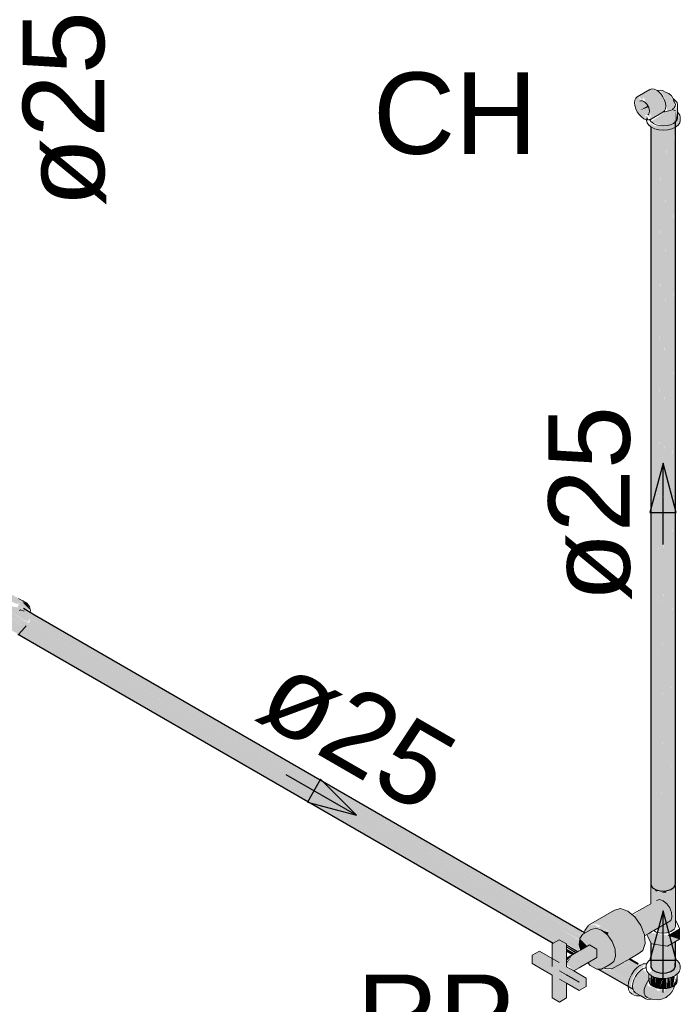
# Model space of a CAD drawing. Header units: millimetres. Extents: x 567 to 934, y -1 to 364.
# Tile 970 of 1056: x 739.47 to 741.09, y 194.36 to 196.78. Entities that reach past the tile are written whole.
import ezdxf

# ---------------------------------------------------------------- set-up
doc = ezdxf.new("R2010")
doc.units = ezdxf.units.MM
doc.header["$MEASUREMENT"] = 0
doc.linetypes.add('NULL', pattern=[0])
for name, color, linetype, lineweight in [('AF-Condutos', 140, 'Continuous', 25), ('AF-Conexões', 152, 'Continuous', 18), ('AF-Peça de utilização', 152, 'Continuous', 18), ('AF-Registro', 253, 'Continuous', 18), ('AF-Sentido conduto', 140, 'Continuous', 30), ('AF-Textos conduto', 7, 'Continuous', 9), ('Textos', 7, 'Continuous', 9)]:
    doc.layers.add(name, color=color, linetype=linetype, lineweight=lineweight)
doc.styles.add('Arial', font='arial.ttf')

msp = doc.modelspace()

# ---------------------------------------------------------------- hatches: boundary and pattern name
at = {"layer": 'AF-Condutos', "linetype": 'Continuous'}
for points in [[(741.0248, 194.647), (741.0457, 194.6392), (741.0478, 194.9542), (741.0457, 196.5147), (741.0349, 194.8114), (741.0338, 196.5173), (741.0251, 194.7032), (741.0248, 196.5225), (741.0202, 194.6539)], [(741.0778, 194.6486), (741.081, 194.6557), (741.081, 196.5312), (741.0778, 194.6637), (741.0778, 196.5241), (741.07, 194.6923), (741.0697, 196.5184), (741.059, 194.7324), (741.0584, 196.5151), (741.0457, 194.6392), (741.0584, 194.6396)], [(741.0202, 196.5161), (741.0202, 194.6539), (741.0248, 196.5132)], [(741.0248, 196.513), (741.0251, 194.7032), (741.0338, 196.5101)], [(741.0338, 196.5098), (741.0349, 194.8114), (741.0456, 196.508)], [(741.0457, 196.5081), (741.0478, 194.9542), (741.0583, 196.5079)], [(741.0697, 196.5099), (741.0584, 196.509), (741.059, 194.7324)], [(741.0777, 196.5131), (741.0697, 196.5112), (741.07, 194.6923)], [(741.081, 196.5157), (741.0778, 196.5143), (741.0778, 194.6637)], [(739.4451, 195.3394), (739.4424, 195.3306), (739.4535, 195.3214), (739.4898, 195.3), (740.8408, 194.5205), (739.49, 195.3004), (739.4945, 195.3104), (740.7956, 194.5597), (739.4943, 195.311), (740.8566, 194.5253), (739.4952, 195.3195), (740.8573, 194.5333), (739.4952, 195.3197), (740.8573, 194.5334), (739.4954, 195.3212), (740.8574, 194.5336), (739.5056, 195.3174), (740.8577, 194.5369), (739.4786, 195.3331)], [(739.4365, 195.3312), (739.4298, 195.3204), (739.4483, 195.3097), (739.4894, 195.2991)], [(739.4313, 195.307), (739.4827, 195.2894), (739.4453, 195.3114)], [(739.4952, 195.3197), (740.8489, 194.5382), (740.8558, 194.5343)], [(739.4952, 195.3195), (740.8484, 194.5301), (740.8556, 194.5343)], [(739.4954, 195.3212), (740.849, 194.5382), (740.8559, 194.5344)], [(739.5056, 195.3174), (740.8493, 194.5383), (740.8577, 194.5369)], [(739.438, 195.2863), (740.7809, 194.5116), (740.7809, 194.5116), (739.476, 195.2695), (740.7956, 194.5078), (739.476, 195.2696), (740.7956, 194.509), (739.4796, 195.2776), (740.7956, 194.5182), (739.4798, 195.2779), (740.7956, 194.5197), (740.8434, 194.4917), (740.8446, 194.5049), (739.4944, 195.2972), (739.4499, 195.3093), (739.4839, 195.2887), (739.4262, 195.3088), (739.4397, 195.294)], [(739.4898, 195.3), (740.8446, 194.5049), (740.8452, 194.5179)], [(740.7956, 194.5477), (740.8453, 194.519), (739.4934, 195.3012), (739.4931, 195.2986), (740.8433, 194.519)], [(739.4945, 195.3104), (739.4934, 195.3012), (740.8453, 194.519)], [(739.4943, 195.311), (740.8498, 194.5284), (740.8502, 194.5289)], [(740.659, 194.6282), (740.8447, 194.521), (739.4943, 195.3106)], [(739.4943, 195.3106), (740.8447, 194.521), (740.659, 194.6282), (740.8439, 194.5199), (740.8498, 194.5283)], [(739.4698, 195.2731), (740.781, 194.5117), (740.7849, 194.5139)], [(739.4698, 195.2731), (740.7809, 194.5116), (740.781, 194.5117)], [(739.4741, 195.2654), (740.7807, 194.5116), (740.7809, 194.5116)], [(739.4741, 195.2654), (740.7803, 194.5113), (740.7807, 194.5116)], [(739.476, 195.2696), (740.7849, 194.514), (740.7859, 194.5145)], [(739.4763, 195.2795), (740.7907, 194.5173), (740.7939, 194.5191)], [(739.4763, 195.2795), (740.0412, 194.9496), (740.9657, 194.4151), (740.7468, 194.5422), (740.9658, 194.4158)], [(739.4798, 195.2779), (740.7939, 194.5191), (740.7956, 194.5197)], [(740.0412, 194.9496), (740.786, 194.5146), (740.7899, 194.5168)], [(741.0778, 194.4472), (741.0807, 194.5148), (741.0699, 194.5086), (741.0697, 194.4415)], [(741.0795, 194.4724), (741.081, 194.4543), (741.081, 194.5151)], [(740.8129, 194.505), (740.8391, 194.4892), (740.8424, 194.4911), (740.8129, 194.5081)], [(740.8342, 194.4864), (740.8383, 194.4888), (740.8129, 194.5035), (740.8129, 194.5008)], [(740.8129, 194.4935), (740.8293, 194.4836), (740.8334, 194.4859), (740.8129, 194.4978)], [(741.0202, 194.4525), (741.0338, 194.4404), (741.0338, 194.5079), (741.0255, 194.5091), (741.0217, 194.4728), (741.0204, 194.5099)], [(741.0217, 194.4728), (741.024, 194.5035), (741.0211, 194.5098)], [(741.0338, 194.4404), (741.0456, 194.506), (741.0338, 194.5079)], [(741.0457, 194.4378), (741.0457, 194.5064), (741.0338, 194.4404)], [(741.0579, 194.5041), (741.0457, 194.506), (741.0457, 194.4378), (741.0584, 194.4382)], [(741.0695, 194.5084), (741.0584, 194.5041), (741.0584, 194.4382)], [(741.0695, 194.5084), (741.0584, 194.4382), (741.0697, 194.4415)], [(740.9602, 194.4646), (740.946, 194.4601), (740.9775, 194.4416), (740.9843, 194.4507)], [(740.9674, 194.4697), (740.9572, 194.4666), (740.9852, 194.4502), (740.9886, 194.4567)], [(740.9704, 194.4718), (740.9651, 194.4711), (740.9889, 194.4574), (740.9897, 194.4599)], [(741.0789, 194.4731), (741.0778, 194.4472), (741.081, 194.4543)], [(740.8916, 194.4474), (740.9647, 194.4049), (740.9647, 194.4058)], [(740.8959, 194.4451), (740.9647, 194.4058), (740.9652, 194.4099), (740.9013, 194.4468)], [(740.9022, 194.4467), (740.9643, 194.4104), (740.9657, 194.4151), (740.9122, 194.4461)], [(740.9054, 194.4506), (740.9657, 194.4151), (740.967, 194.4192), (740.9215, 194.4455)], [(740.9215, 194.446), (740.9661, 194.4198), (740.9778, 194.4414), (740.9457, 194.4599)]]:
    msp.add_hatch(color=151, dxfattribs=at).paths.add_polyline_path(points)
at = {"layer": 'AF-Conexões', "linetype": 'Continuous'}
for points in [[(739.4961, 195.3288), (739.4852, 195.3407), (739.487, 195.3464), (739.4439, 195.3711), (739.4356, 195.372), (739.4167, 195.3632), (739.4629, 195.3446), (739.4676, 195.3463), (739.461, 195.3249), (739.4744, 195.3355)], [(739.487, 195.3464), (739.4755, 195.349), (739.4961, 195.3288)], [(741.081, 194.4714), (741.083, 194.4586), (741.0584, 194.4382), (741.0713, 194.4344), (741.0473, 194.4326), (741.025, 194.4455), (741.0144, 194.4364), (741.0397, 194.4252), (741.0612, 194.4252), (741.0853, 194.4355), (741.0921, 194.4553)], [(740.9746, 194.3876), (740.9716, 194.4117), (740.9792, 194.4314), (740.9925, 194.4478), (741.0022, 194.4534), (741.0018, 194.46), (740.9795, 194.4437), (740.9687, 194.425), (740.9647, 194.4058)], [(741.0081, 194.3745), (741.0027, 194.3865), (741.0116, 194.3776), (741.0382, 194.3723), (741.0576, 194.3779), (741.0787, 194.4057), (741.0559, 194.3994), (741.0526, 194.3905), (741.0446, 194.3994), (741.0409, 194.3936), (741.0317, 194.3939), (741.0437, 194.3846), (741.0322, 194.4001), (741.0121, 194.406), (741.0157, 194.4304), (741.0001, 194.4478), (740.9951, 194.4441), (740.9788, 194.4213), (740.9746, 194.3876)], [(741.0338, 194.4404), (741.0473, 194.4326), (741.0713, 194.4344)], [(741.0195, 194.4326), (741.0169, 194.4139), (741.0204, 194.409)], [(741.0204, 194.4318), (741.0204, 194.409), (741.0247, 194.4287)], [(741.0249, 194.4298), (741.0204, 194.409), (741.0259, 194.4049)], [(741.0259, 194.4286), (741.0259, 194.4049), (741.0319, 194.4267)], [(741.032, 194.4271), (741.0259, 194.4049), (741.0331, 194.4017)], [(741.0331, 194.4258), (741.0331, 194.4017), (741.0403, 194.4251)], [(741.0403, 194.4252), (741.0331, 194.4017), (741.0415, 194.3997), (741.0493, 194.4245)], [(741.0583, 194.425), (741.0505, 194.4244), (741.0415, 194.3997), (741.0595, 194.3997)], [(741.0666, 194.4265), (741.0595, 194.3997), (741.0679, 194.4017)], [(741.0664, 194.4256), (741.0612, 194.4252), (741.0595, 194.3997)], [(741.0739, 194.4288), (741.0679, 194.4017), (741.0751, 194.4049), (741.0794, 194.4312)], [(741.0737, 194.4282), (741.0679, 194.4268), (741.0679, 194.4017)], [(741.0806, 194.409), (741.0822, 194.4253), (741.0751, 194.4049)], [(741.0848, 194.4351), (741.0806, 194.409), (741.0841, 194.4139)]]:
    msp.add_hatch(color=161, dxfattribs=at).paths.add_polyline_path(points)
at = {"layer": 'AF-Peça de utilização', "linetype": 'Continuous'}
for points in [[(741.0227, 196.6099), (740.9871, 196.5906), (740.9925, 196.5812), (740.9918, 196.5921), (740.9987, 196.5816), (741.0031, 196.589), (741.0228, 196.5384), (741.056, 196.5613), (741.0537, 196.5825), (741.0399, 196.6026)], [(741.078, 196.577), (741.0645, 196.5983), (741.043, 196.6065), (741.0527, 196.5908), (741.0614, 196.5548), (741.0799, 196.5672)], [(741.0152, 196.5639), (740.9993, 196.5594), (741.013, 196.5685), (740.9871, 196.5906), (740.9835, 196.5873), (740.9812, 196.5687), (740.9918, 196.5467), (741.009, 196.5341), (741.0067, 196.5452), (741.0152, 196.5478)], [(741.0859, 196.5709), (741.0812, 196.5608), (741.0511, 196.5508), (741.0511, 196.5192), (741.0303, 196.5185), (741.0202, 196.5243), (741.015, 196.5205), (741.0403, 196.5093), (741.0619, 196.5093), (741.0805, 196.5155), (741.0913, 196.5263)], [(740.9932, 196.5571), (741.0147, 196.565), (741.013, 196.5685)], [(741.051, 196.5537), (741.056, 196.5613), (741.0228, 196.5384), (741.0152, 196.5478), (741.0191, 196.535)], [(741.021, 196.5293), (741.0511, 196.5192), (741.0511, 196.5504)], [(741.0812, 196.556), (741.0812, 196.5293), (741.0847, 196.5341)], [(741.01, 196.5441), (741.0094, 196.5341), (741.0144, 196.5336)]]:
    msp.add_hatch(color=161, dxfattribs=at).paths.add_polyline_path(points)
at = {"layer": 'AF-Registro', "linetype": 'Continuous'}
for points in [[(741.0584, 194.6356), (741.039, 194.6367), (741.0202, 194.6499), (741.021, 194.5657), (741.0457, 194.5799), (741.0506, 194.5748), (741.048, 194.5539), (741.0348, 194.5463), (741.0457, 194.5358), (741.0697, 194.5395), (741.081, 194.5523), (741.081, 194.6518), (741.0778, 194.6447)], [(741.029, 194.6446), (741.0322, 194.6388), (741.0467, 194.639)], [(741.0566, 194.6395), (741.0457, 194.6352), (741.0584, 194.6356)], [(740.9931, 194.5913), (740.9782, 194.5796), (741.0048, 194.5298), (741.0692, 194.5669), (741.0711, 194.5861), (741.0593, 194.608), (741.0417, 194.6182)], [(740.9313, 194.5921), (740.8672, 194.5551), (740.8818, 194.5589), (740.8994, 194.553), (740.917, 194.5385), (740.9135, 194.5314), (740.9251, 194.5149), (740.9255, 194.4978), (740.929, 194.5094), (740.9323, 194.4964), (740.9392, 194.495), (741.0065, 194.5099), (741.0055, 194.522), (740.9956, 194.5549), (740.9811, 194.5755), (740.9634, 194.59), (740.9458, 194.5959)], [(740.8653, 194.4627), (740.8858, 194.4477), (740.8989, 194.4469), (740.9294, 194.4657), (740.9338, 194.479), (740.9325, 194.4937), (740.9251, 194.5149), (740.9135, 194.5314), (740.8994, 194.543), (740.8853, 194.5477), (740.8736, 194.5447), (740.8589, 194.5362), (740.8456, 194.5224), (740.8648, 194.5041), (740.869, 194.5065), (740.8874, 194.4963), (740.8874, 194.4775)], [(740.8631, 194.5386), (740.8812, 194.549), (740.9164, 194.5374), (740.8994, 194.553), (740.8895, 194.5512), (740.8825, 194.5569), (740.8672, 194.5551), (740.8582, 194.5423)], [(740.9003, 194.5422), (740.9135, 194.5314), (740.9164, 194.5374)], [(741.0106, 194.5324), (741.0202, 194.5116), (741.0211, 194.533), (741.0103, 194.5595), (741.0156, 194.5352)], [(741.0612, 194.5301), (741.0907, 194.5206), (741.0907, 194.5471)], [(740.8129, 194.4533), (740.8129, 194.5093), (740.7949, 194.5197), (740.7776, 194.5097), (740.7956, 194.4993), (740.7956, 194.4433), (740.8441, 194.4153), (740.8441, 194.3945), (740.8614, 194.4045), (740.8614, 194.4253)], [(740.8441, 194.5067), (740.8472, 194.4939), (740.8643, 194.5038), (740.8456, 194.5224)], [(741.0907, 194.5206), (741.0612, 194.5301), (741.0211, 194.5363), (741.0211, 194.5098), (741.0612, 194.5036)], [(740.7776, 194.4537), (740.7949, 194.4637), (740.7464, 194.4917), (740.7291, 194.4817)], [(740.7956, 194.4433), (740.7956, 194.4993), (740.7776, 194.5097), (740.7776, 194.4737)], [(740.8874, 194.4755), (740.8874, 194.4963), (740.8694, 194.5067), (740.8288, 194.4833), (740.8129, 194.4602), (740.8309, 194.4429)], [(740.9889, 194.4849), (741.0009, 194.4934), (741.0065, 194.5099), (740.9333, 194.4938), (740.9294, 194.4657), (740.9078, 194.4521), (740.9248, 194.4479)], [(740.7776, 194.4329), (740.7776, 194.3769), (740.7956, 194.3665), (740.7956, 194.4225), (740.8441, 194.3945), (740.8441, 194.4153), (740.7956, 194.4433), (740.7776, 194.4737), (740.7776, 194.4537), (740.7291, 194.4817), (740.7291, 194.4609)], [(740.8288, 194.4833), (740.8129, 194.4642), (740.8129, 194.4602)], [(740.8288, 194.4833), (740.8129, 194.4741), (740.8129, 194.4672)], [(740.7956, 194.3665), (740.8129, 194.4325), (740.7956, 194.4225)], [(740.8084, 194.4152), (740.7956, 194.3665), (740.8129, 194.3765), (740.8129, 194.4125)]]:
    msp.add_hatch(color=254, dxfattribs=at).paths.add_polyline_path(points)

# ---------------------------------------------------------------- linework, layer by layer
at = {"layer": 'AF-Condutos'}
for p, q in [((741.081, 194.6557), (741.081, 196.5312)), ((741.0202, 196.5166), (741.0202, 196.5161)), ((741.0202, 196.5161), (741.0202, 194.6539)), ((739.4956, 195.3233), (739.4786, 195.3331)), ((739.5061, 195.3172), (739.4956, 195.3233)), ((740.8577, 194.5369), (739.5061, 195.3172)), ((739.4676, 195.2692), (739.4739, 195.2656)), ((739.4739, 195.2656), (739.4741, 195.2654)), ((739.4741, 195.2654), (740.7803, 194.5113)), ((741.0202, 194.6539), (741.0205, 194.6534)), ((741.0205, 194.6534), (741.0248, 194.647)), ((741.0248, 194.647), (741.0338, 194.6418)), ((741.0338, 194.6418), (741.0457, 194.6392)), ((741.0457, 194.6392), (741.0584, 194.6396)), ((741.0584, 194.6396), (741.0697, 194.6429)), ((741.0697, 194.6429), (741.0778, 194.6486)), ((741.0778, 194.6486), (741.0804, 194.6543)), ((741.0804, 194.6543), (741.081, 194.6557)), ((741.081, 194.4749), (741.081, 194.5151)), ((740.8129, 194.4925), (740.8288, 194.4833)), ((741.0202, 194.5116), (741.0202, 194.51)), ((741.0202, 194.51), (741.0202, 194.4719)), ((740.9899, 194.4605), (740.9683, 194.473)), ((741.0202, 194.4719), (741.0202, 194.4717)), ((741.0202, 194.4717), (741.0202, 194.456)), ((741.081, 194.4718), (741.081, 194.4749)), ((741.081, 194.4714), (741.081, 194.4718)), ((741.081, 194.4543), (741.081, 194.4714)), ((740.8649, 194.4625), (740.8661, 194.4618)), ((740.891, 194.4474), (740.9767, 194.398)), ((741.0202, 194.456), (741.0202, 194.4525)), ((741.0202, 194.4525), (741.0248, 194.4456)), ((741.0248, 194.4456), (741.0338, 194.4404)), ((741.0338, 194.4404), (741.0457, 194.4378)), ((741.0584, 194.4382), (741.0697, 194.4415)), ((741.0697, 194.4415), (741.0778, 194.4472)), ((741.0778, 194.4472), (741.081, 194.4543)), ((741.0457, 194.4378), (741.0584, 194.4382))]:
    msp.add_line(p, q, dxfattribs=at)
at = {"layer": 'AF-Conexões'}
for p, q in [((739.4727, 195.3546), (739.4665, 195.3581)), ((739.4773, 195.3519), (739.4727, 195.3546)), ((739.487, 195.3464), (739.4773, 195.3519)), ((739.4935, 195.3386), (739.487, 195.3464)), ((739.4961, 195.3288), (739.4935, 195.3386)), ((739.4692, 195.3287), (739.4718, 195.3299)), ((739.4718, 195.3299), (739.4802, 195.3268)), ((739.4956, 195.3233), (739.4961, 195.3288)), ((739.4758, 195.279), (739.4856, 195.2906)), ((739.4647, 195.2681), (739.4758, 195.279)), ((741.0144, 194.4673), (741.0119, 194.4638)), ((741.0202, 194.4717), (741.0144, 194.4673)), ((741.0865, 194.4673), (741.081, 194.4714)), ((741.0869, 194.4668), (741.0865, 194.4673)), ((741.0907, 194.4615), (741.0869, 194.4668)), ((740.9795, 194.4437), (740.9734, 194.4348)), ((740.9866, 194.4512), (740.9795, 194.4437)), ((740.9942, 194.4568), (740.9866, 194.4512)), ((740.9937, 194.4431), (740.9878, 194.4369)), ((740.9951, 194.4441), (740.9937, 194.4431)), ((740.9955, 194.4573), (740.9942, 194.4568)), ((741.0001, 194.4478), (740.9951, 194.4441)), ((741.0018, 194.46), (740.9955, 194.4573)), ((741.0048, 194.4498), (741.0001, 194.4478)), ((741.0089, 194.4607), (741.0018, 194.46)), ((741.0064, 194.4505), (741.0048, 194.4498)), ((741.0072, 194.4506), (741.0064, 194.4505)), ((741.0083, 194.4507), (741.0072, 194.4506)), ((741.0088, 194.4507), (741.0083, 194.4507)), ((741.01, 194.4604), (741.0088, 194.4553)), ((741.0088, 194.4553), (741.0088, 194.4507)), ((741.0088, 194.4507), (741.0088, 194.4485)), ((741.0088, 194.4485), (741.0103, 194.4422)), ((741.0095, 194.4605), (741.0089, 194.4607)), ((741.01, 194.4604), (741.0095, 194.4605)), ((741.0102, 194.4615), (741.01, 194.4604)), ((741.0119, 194.4638), (741.0102, 194.4615)), ((741.0103, 194.4422), (741.0144, 194.4364)), ((741.0865, 194.4364), (741.0907, 194.4422)), ((741.0921, 194.4553), (741.0907, 194.4615)), ((741.0907, 194.4422), (741.0921, 194.4485)), ((741.0921, 194.4485), (741.0921, 194.4553)), ((740.9687, 194.425), (740.9657, 194.4151)), ((740.9734, 194.4348), (740.9687, 194.425)), ((740.9788, 194.4213), (740.9763, 194.413)), ((740.9827, 194.4294), (740.9788, 194.4213)), ((740.9878, 194.4369), (740.9827, 194.4294)), ((741.0117, 194.4163), (741.0068, 194.4068)), ((741.0157, 194.4215), (741.0117, 194.4163)), ((741.0144, 194.4364), (741.0157, 194.4355)), ((741.0157, 194.4355), (741.021, 194.4315)), ((741.0157, 194.4355), (741.0157, 194.4215)), ((741.0181, 194.4246), (741.0157, 194.4215)), ((741.0157, 194.4215), (741.0157, 194.4191)), ((741.0157, 194.4191), (741.0169, 194.4139)), ((741.021, 194.4315), (741.0297, 194.4276)), ((741.0297, 194.4276), (741.0397, 194.4252)), ((741.0397, 194.4252), (741.0505, 194.4244)), ((741.0505, 194.4244), (741.0612, 194.4252)), ((741.0612, 194.4252), (741.0713, 194.4276)), ((741.0713, 194.4276), (741.0799, 194.4315)), ((741.0799, 194.4315), (741.0853, 194.4355)), ((741.0841, 194.4139), (741.0853, 194.4191)), ((741.0853, 194.4355), (741.0865, 194.4364)), ((741.0853, 194.4191), (741.0853, 194.4355)), ((740.9657, 194.4151), (740.9647, 194.4058)), ((740.9647, 194.4058), (740.9649, 194.4048)), ((740.9649, 194.4048), (740.9657, 194.3975)), ((740.9657, 194.3975), (740.9687, 194.391)), ((740.9763, 194.413), (740.9755, 194.4052)), ((740.9755, 194.4052), (740.9763, 194.3983)), ((740.9763, 194.3983), (740.9764, 194.3981)), ((740.9764, 194.3981), (740.9788, 194.3929)), ((740.9788, 194.3929), (740.9827, 194.3892)), ((741.0068, 194.4068), (741.0042, 194.3971)), ((741.0042, 194.3971), (741.0042, 194.3927)), ((741.0042, 194.3927), (741.0042, 194.3884)), ((741.0169, 194.4139), (741.0204, 194.409)), ((741.0204, 194.409), (741.0259, 194.4049)), ((741.0259, 194.4049), (741.0331, 194.4017)), ((741.0331, 194.4017), (741.0415, 194.3997)), ((741.0415, 194.3997), (741.0505, 194.399)), ((741.0505, 194.399), (741.0595, 194.3997)), ((741.0595, 194.3997), (741.0679, 194.4017)), ((741.0679, 194.4017), (741.0751, 194.4049)), ((741.0686, 194.3872), (741.0734, 194.3936)), ((741.0734, 194.3936), (741.0759, 194.3988)), ((741.0751, 194.4049), (741.0791, 194.4079)), ((741.0759, 194.3988), (741.0787, 194.4057)), ((741.0787, 194.4057), (741.0791, 194.4079)), ((741.0791, 194.4079), (741.0806, 194.409)), ((741.0806, 194.409), (741.0841, 194.4139)), ((740.9687, 194.391), (740.9734, 194.3867)), ((740.9734, 194.3867), (740.9792, 194.3833)), ((740.9792, 194.3833), (740.9853, 194.3814)), ((740.9827, 194.3892), (740.9939, 194.3828)), ((740.9853, 194.3814), (740.9925, 194.3821)), ((740.9925, 194.3821), (740.9939, 194.3828)), ((740.9939, 194.3828), (740.9954, 194.3819)), ((740.9954, 194.3819), (741.0081, 194.3745)), ((741.0042, 194.3884), (741.0042, 194.3883)), ((741.0042, 194.3883), (741.0067, 194.3816)), ((741.0067, 194.3816), (741.0116, 194.3776)), ((741.0081, 194.3745), (741.0132, 194.373)), ((741.0116, 194.3776), (741.0193, 194.3745)), ((741.0132, 194.373), (741.0192, 194.3736)), ((741.0192, 194.3736), (741.0206, 194.3742)), ((741.0193, 194.3745), (741.0206, 194.3742)), ((741.0206, 194.3742), (741.0222, 194.3738)), ((741.0222, 194.3738), (741.0246, 194.3732)), ((741.0246, 194.3732), (741.0277, 194.3725)), ((741.0277, 194.3725), (741.0382, 194.3723)), ((741.0382, 194.3723), (741.0437, 194.3728)), ((741.0437, 194.3728), (741.0576, 194.3779)), ((741.0576, 194.3779), (741.0613, 194.3812)), ((741.0613, 194.3812), (741.065, 194.3845)), ((741.065, 194.3845), (741.0686, 194.3872))]:
    msp.add_line(p, q, dxfattribs=at)
at = {"layer": 'AF-Peça de utilização'}
for p, q in [((741.018, 196.6085), (740.9871, 196.5906)), ((741.0227, 196.6099), (741.018, 196.6085)), ((741.0282, 196.6094), (741.0227, 196.6099)), ((741.0341, 196.6069), (741.0282, 196.6094)), ((741.0355, 196.6059), (741.0341, 196.6069)), ((741.043, 196.6065), (741.0355, 196.6059)), ((741.0399, 196.6026), (741.0355, 196.6059)), ((741.0454, 196.5968), (741.0399, 196.6026)), ((741.0492, 196.6058), (741.043, 196.6065)), ((741.0501, 196.59), (741.0454, 196.5968)), ((741.0577, 196.6014), (741.0492, 196.6058)), ((741.0645, 196.5983), (741.0577, 196.6014)), ((741.0707, 196.5928), (741.0645, 196.5983)), ((740.9812, 196.5823), (740.9804, 196.5759)), ((740.9804, 196.5759), (740.9812, 196.5687)), ((740.9835, 196.5873), (740.9812, 196.5823)), ((740.9871, 196.5906), (740.9835, 196.5873)), ((740.9932, 196.5799), (740.9961, 196.5808)), ((740.9961, 196.5808), (740.9995, 196.5805)), ((740.9995, 196.5805), (741.0031, 196.5789)), ((741.0031, 196.5789), (741.0067, 196.5763)), ((741.0067, 196.5763), (741.0101, 196.5727)), ((741.0101, 196.5727), (741.013, 196.5685)), ((741.0537, 196.5825), (741.0501, 196.59)), ((741.056, 196.5748), (741.0537, 196.5825)), ((741.0568, 196.5676), (741.056, 196.5748)), ((741.0744, 196.5868), (741.0707, 196.5928)), ((741.0748, 196.5858), (741.0744, 196.5868)), ((741.0749, 196.5854), (741.0748, 196.5858)), ((741.078, 196.577), (741.0749, 196.5854)), ((741.0754, 196.5852), (741.0749, 196.5854)), ((741.0755, 196.5852), (741.0751, 196.5861)), ((741.0751, 196.5861), (741.0754, 196.5853)), ((741.0754, 196.5853), (741.0754, 196.5852)), ((741.0754, 196.5852), (741.078, 196.577)), ((741.0755, 196.5852), (741.0755, 196.5852)), ((741.0794, 196.5757), (741.0755, 196.5852)), ((741.0757, 196.5851), (741.0755, 196.5852)), ((741.0812, 196.5809), (741.0757, 196.5851)), ((741.0806, 196.5715), (741.0794, 196.5757)), ((741.0799, 196.5672), (741.0806, 196.5715)), ((741.0847, 196.5761), (741.0812, 196.5809)), ((741.0859, 196.5709), (741.0847, 196.5761)), ((741.0859, 196.5539), (741.0859, 196.5709)), ((740.9812, 196.5687), (740.9835, 196.5611)), ((740.9835, 196.5611), (740.9871, 196.5536)), ((740.9871, 196.5536), (740.9918, 196.5467)), ((740.9918, 196.5467), (740.9972, 196.5409)), ((741.013, 196.5685), (741.0152, 196.5639)), ((741.0152, 196.5478), (741.013, 196.5457)), ((741.0152, 196.5639), (741.0166, 196.5592)), ((741.0166, 196.5509), (741.0152, 196.5478)), ((741.0166, 196.5592), (741.017, 196.5548)), ((741.017, 196.5548), (741.0166, 196.5509)), ((741.0191, 196.535), (741.0501, 196.5529)), ((741.0501, 196.5529), (741.051, 196.5537)), ((741.051, 196.5537), (741.0537, 196.5563)), ((741.051, 196.5537), (741.0526, 196.5537)), ((741.0526, 196.5537), (741.0543, 196.5538)), ((741.0537, 196.5563), (741.056, 196.5613)), ((741.0543, 196.5538), (741.0614, 196.5548)), ((741.056, 196.5613), (741.0568, 196.5676)), ((741.0614, 196.5548), (741.0679, 196.5568)), ((741.0679, 196.5568), (741.0732, 196.5596)), ((741.0732, 196.5596), (741.0734, 196.5597)), ((741.0805, 196.5563), (741.0732, 196.5596)), ((741.0734, 196.5597), (741.0775, 196.5632)), ((741.0775, 196.5632), (741.0799, 196.5672)), ((741.0859, 196.5523), (741.0859, 196.5539)), ((741.0859, 196.5393), (741.0859, 196.5523)), ((741.0871, 196.5513), (741.0859, 196.5523)), ((741.0913, 196.5455), (741.0871, 196.5513)), ((741.0927, 196.5393), (741.0913, 196.5455)), ((740.9972, 196.5409), (741.0031, 196.5366)), ((741.0031, 196.5366), (741.009, 196.5341)), ((741.009, 196.5341), (741.0091, 196.5341)), ((741.0091, 196.5341), (741.0094, 196.5341)), ((741.0094, 196.5341), (741.0144, 196.5336)), ((741.0094, 196.5341), (741.0094, 196.5325)), ((741.0094, 196.5325), (741.0109, 196.5263)), ((741.0109, 196.5263), (741.015, 196.5205)), ((741.0144, 196.5336), (741.0172, 196.5344)), ((741.0172, 196.5344), (741.0191, 196.535)), ((741.0175, 196.5341), (741.0196, 196.5312)), ((741.0196, 196.5312), (741.021, 196.5293)), ((741.021, 196.5293), (741.023, 196.5278)), ((741.023, 196.5278), (741.0265, 196.5251)), ((741.0265, 196.5251), (741.0337, 196.5219)), ((741.0337, 196.5219), (741.0377, 196.521)), ((741.0377, 196.521), (741.0421, 196.5199)), ((741.0601, 196.5199), (741.0685, 196.5219)), ((741.0685, 196.5219), (741.0757, 196.5251)), ((741.0757, 196.5251), (741.081, 196.5292)), ((741.081, 196.5292), (741.0812, 196.5293)), ((741.0812, 196.5293), (741.0847, 196.5341)), ((741.0847, 196.5341), (741.0859, 196.5393)), ((741.0871, 196.5205), (741.0913, 196.5263)), ((741.0913, 196.5263), (741.0927, 196.5325)), ((741.0927, 196.5325), (741.0927, 196.5393)), ((741.015, 196.5205), (741.0202, 196.5166)), ((741.0202, 196.5166), (741.0216, 196.5155)), ((741.0216, 196.5155), (741.0303, 196.5117)), ((741.0303, 196.5117), (741.0403, 196.5093)), ((741.0403, 196.5093), (741.0511, 196.5085)), ((741.0421, 196.5199), (741.0511, 196.5192)), ((741.0511, 196.5192), (741.0601, 196.5199)), ((741.0511, 196.5085), (741.0619, 196.5093)), ((741.0619, 196.5093), (741.0719, 196.5117)), ((741.0719, 196.5117), (741.0805, 196.5155)), ((741.0805, 196.5155), (741.081, 196.5159)), ((741.081, 196.5159), (741.0871, 196.5205))]:
    msp.add_line(p, q, dxfattribs=at)
at = {"layer": 'AF-Registro'}
for p, q in [((741.0205, 194.6534), (741.0202, 194.6499)), ((741.0202, 194.6499), (741.0202, 194.6401)), ((741.0202, 194.6401), (741.0202, 194.6253)), ((741.081, 194.6518), (741.0804, 194.6543)), ((741.081, 194.6004), (741.081, 194.6518)), ((741.0202, 194.6253), (741.0202, 194.6126)), ((741.0202, 194.6126), (741.0202, 194.6081)), ((741.0417, 194.6182), (741.0344, 194.6163)), ((741.0505, 194.6153), (741.0417, 194.6182)), ((741.0593, 194.608), (741.0505, 194.6153)), ((740.9313, 194.5921), (740.8672, 194.5551)), ((740.9458, 194.5959), (740.9313, 194.5921)), ((740.9634, 194.59), (740.9458, 194.5959)), ((740.9739, 194.5814), (740.9634, 194.59)), ((740.9926, 194.5921), (740.9739, 194.5814)), ((741.0202, 194.6081), (740.9926, 194.5921)), ((741.0666, 194.5977), (741.0593, 194.608)), ((741.0684, 194.593), (741.0666, 194.5977)), ((741.0711, 194.5861), (741.0684, 194.593)), ((741.072, 194.5752), (741.0711, 194.5861)), ((741.081, 194.5701), (741.081, 194.6004)), ((740.9811, 194.5755), (740.9739, 194.5814)), ((740.9956, 194.5549), (740.9811, 194.5755)), ((741.0275, 194.5421), (741.0632, 194.5627)), ((741.0632, 194.5627), (741.0692, 194.5669)), ((741.0692, 194.5669), (741.0708, 194.5717)), ((741.0708, 194.5717), (741.072, 194.5752)), ((741.081, 194.5678), (741.081, 194.5701)), ((741.081, 194.5523), (741.081, 194.5678)), ((741.0846, 194.5601), (741.081, 194.5678)), ((740.858, 194.5399), (740.8577, 194.5369)), ((740.8582, 194.5423), (740.858, 194.5406)), ((740.858, 194.5406), (740.858, 194.5399)), ((740.8664, 194.554), (740.8582, 194.5423)), ((740.8736, 194.5447), (740.8589, 194.5362)), ((740.8672, 194.5551), (740.8664, 194.554)), ((740.8853, 194.5477), (740.8736, 194.5447)), ((740.8994, 194.543), (740.8853, 194.5477)), ((740.9135, 194.5314), (740.8994, 194.543)), ((741.0046, 194.5317), (740.9956, 194.5549)), ((741.015, 194.5349), (741.0247, 194.5405)), ((741.0247, 194.5405), (741.0275, 194.5421)), ((741.0275, 194.5421), (741.031, 194.54)), ((741.031, 194.54), (741.0338, 194.5384)), ((741.0338, 194.5384), (741.0457, 194.5358)), ((741.0589, 194.5364), (741.0697, 194.5395)), ((741.0697, 194.5395), (741.0778, 194.5452)), ((741.0778, 194.5452), (741.081, 194.5523)), ((741.0881, 194.5526), (741.0846, 194.5601)), ((741.0907, 194.5471), (741.0881, 194.5526)), ((741.0907, 194.5206), (741.0907, 194.5471)), ((740.7949, 194.5197), (740.7803, 194.5113)), ((740.8129, 194.5093), (740.7949, 194.5197)), ((740.8455, 194.5206), (740.8441, 194.5067)), ((740.8456, 194.5224), (740.8455, 194.5206)), ((740.8528, 194.5327), (740.8456, 194.5224)), ((740.8575, 194.5354), (740.8528, 194.5327)), ((740.8577, 194.5369), (740.8575, 194.5354)), ((740.8589, 194.5362), (740.8575, 194.5354)), ((740.9251, 194.5149), (740.9135, 194.5314)), ((740.9323, 194.4964), (740.9251, 194.5149)), ((741.0049, 194.529), (741.0046, 194.5317)), ((741.0049, 194.529), (741.0103, 194.5321)), ((741.0055, 194.522), (741.0049, 194.529)), ((741.0065, 194.5099), (741.0055, 194.522)), ((741.0103, 194.5321), (741.0106, 194.5323)), ((741.0106, 194.5323), (741.015, 194.5349)), ((741.0106, 194.5323), (741.013, 194.5273)), ((741.013, 194.5273), (741.0202, 194.5116)), ((741.0457, 194.5358), (741.0584, 194.5362)), ((741.0584, 194.5362), (741.0589, 194.5364)), ((741.0612, 194.5036), (741.081, 194.5151)), ((741.081, 194.5151), (741.0907, 194.5206)), ((740.7464, 194.4917), (740.7291, 194.4817)), ((740.7949, 194.4637), (740.7464, 194.4917)), ((740.7803, 194.5113), (740.7776, 194.5097)), ((740.7776, 194.5097), (740.7776, 194.4737)), ((740.8129, 194.4925), (740.8129, 194.5093)), ((740.8129, 194.4741), (740.8129, 194.4925)), ((740.8426, 194.4913), (740.8288, 194.4833)), ((740.8472, 194.4939), (740.8426, 194.4913)), ((740.8441, 194.5067), (740.8472, 194.4939)), ((740.8694, 194.5067), (740.8472, 194.4939)), ((740.8874, 194.4963), (740.8694, 194.5067)), ((740.8874, 194.4755), (740.8874, 194.4963)), ((740.9325, 194.4937), (740.9323, 194.4964)), ((740.9338, 194.479), (740.9325, 194.4937)), ((740.9889, 194.4849), (741.0009, 194.4934)), ((741.0009, 194.4934), (741.0065, 194.5099)), ((741.0202, 194.5116), (741.0211, 194.5098)), ((741.0211, 194.5098), (741.0612, 194.5036)), ((740.7291, 194.4817), (740.7291, 194.4609)), ((740.7776, 194.4737), (740.7776, 194.4537)), ((740.8288, 194.4833), (740.8129, 194.4741)), ((740.8129, 194.4533), (740.8129, 194.4741)), ((740.8653, 194.4627), (740.8874, 194.4755)), ((740.9197, 194.4589), (740.9294, 194.4657)), ((740.9248, 194.4479), (740.9683, 194.473)), ((740.9294, 194.4657), (740.9338, 194.479)), ((740.9683, 194.473), (740.9889, 194.4849)), ((740.7291, 194.4609), (740.7776, 194.4329)), ((740.7956, 194.4433), (740.8129, 194.4333)), ((740.8129, 194.4333), (740.7956, 194.4433)), ((740.8309, 194.4429), (740.8129, 194.4533)), ((740.8309, 194.4429), (740.8439, 194.4504)), ((740.8614, 194.4253), (740.8309, 194.4429)), ((740.8439, 194.4504), (740.8625, 194.4612)), ((740.8625, 194.4612), (740.8649, 194.4625)), ((740.8649, 194.4625), (740.8653, 194.4627)), ((740.8653, 194.4627), (740.8661, 194.4618)), ((740.8661, 194.4618), (740.8714, 194.4561)), ((740.8714, 194.4561), (740.8858, 194.4477)), ((740.8858, 194.4477), (740.8874, 194.4476)), ((740.8874, 194.4476), (740.891, 194.4474)), ((740.891, 194.4474), (740.8989, 194.4469)), ((740.8989, 194.4469), (740.903, 194.4493)), ((740.903, 194.4493), (740.9054, 194.4506)), ((740.9054, 194.4506), (740.9197, 194.4589)), ((740.9054, 194.4506), (740.9084, 194.4489)), ((740.9084, 194.4489), (740.9234, 194.448)), ((740.9234, 194.448), (740.9248, 194.4479)), ((740.7776, 194.4329), (740.7776, 194.3769)), ((740.7956, 194.4225), (740.8129, 194.4125)), ((740.8129, 194.4333), (740.8136, 194.4329)), ((740.8441, 194.4153), (740.8129, 194.4333)), ((740.8136, 194.4329), (740.8441, 194.4153)), ((740.8614, 194.4045), (740.8614, 194.4253)), ((740.8129, 194.4125), (740.8441, 194.3945)), ((740.8129, 194.3765), (740.8129, 194.4125)), ((740.8441, 194.3945), (740.8614, 194.4045)), ((740.7776, 194.3769), (740.7956, 194.3665)), ((740.7956, 194.3665), (740.8129, 194.3765))]:
    msp.add_line(p, q, dxfattribs=at)
at = {"layer": 'AF-Sentido conduto'}
for p, q in [((741.0505, 195.6903), (741.0181, 195.5695)), ((741.0828, 195.5695), (741.0505, 195.6903)), ((741.0181, 195.5695), (741.0828, 195.5695)), ((740.2086, 194.9137), (740.1763, 194.8576)), ((740.297, 194.8253), (740.2086, 194.9137)), ((740.1763, 194.8576), (740.297, 194.8253)), ((741.0505, 194.5903), (741.0181, 194.4695)), ((741.0828, 194.4695), (741.0505, 194.5903)), ((741.0181, 194.4695), (741.0828, 194.4695))]:
    msp.add_line(p, q, dxfattribs=at)
for points in [[(741.0505, 195.4903), (741.0505, 195.6903)], [(740.1238, 194.9253), (740.297, 194.8253)], [(741.0505, 194.3903), (741.0505, 194.5903)]]:
    msp.add_lwpolyline(points, dxfattribs=at)

# ---------------------------------------------------------------- texts
at = {"layer": 'AF-Textos conduto', "linetype": 'NULL', "char_height": 0.2, "width": 0.962805, "attachment_point": 8, "line_spacing_factor": 0.6, "style": 'Arial'}
for insert, rotation in [((739.6826, 196.5603), 90.0002), ((740.9739, 195.5903), 90.0002), ((740.2487, 194.9416), 329.9999)]:
    msp.add_mtext('ø25', dxfattribs=dict(at, insert=insert, rotation=rotation))
at = {"layer": 'Textos', "linetype": 'NULL', "char_height": 0.2, "attachment_point": 9, "line_spacing_factor": 0.6, "style": 'Arial'}
for s, insert, width in [('CH', (740.7412, 196.4475), 0.807317), ('RP', (740.6853, 194.2341), 0.776524)]:
    msp.add_mtext(s, dxfattribs=dict(at, insert=insert, width=width))

doc.saveas('drawing.dxf')
